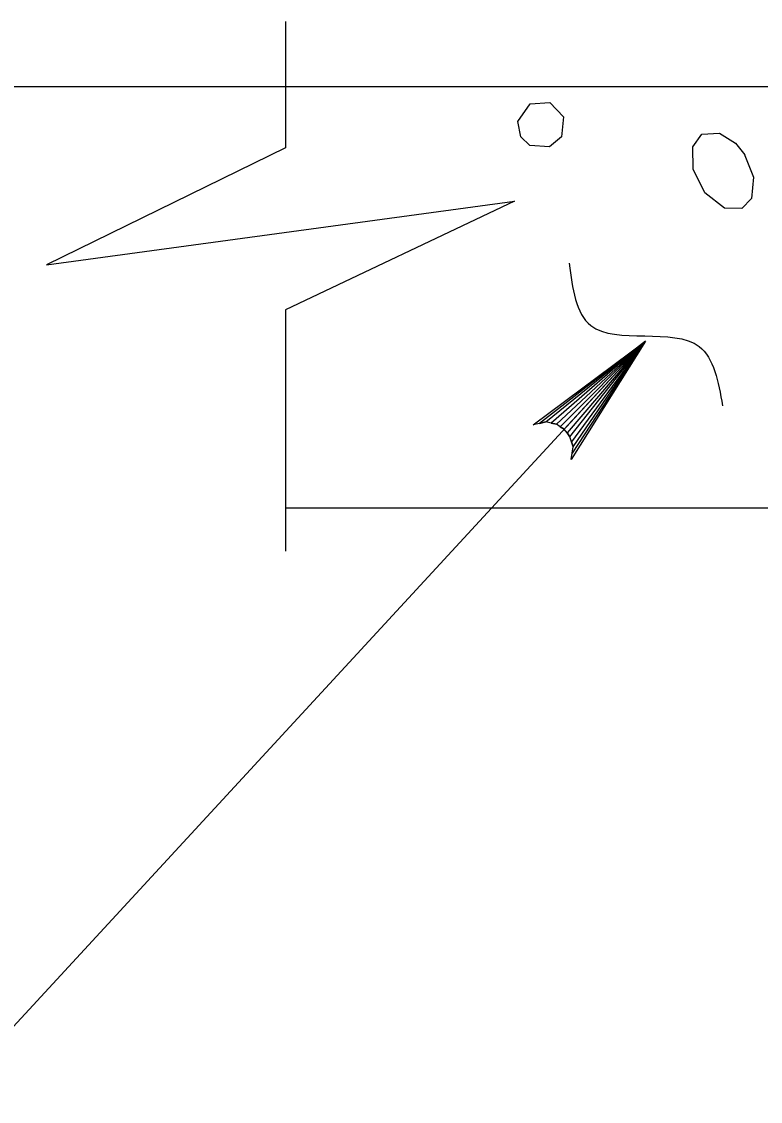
# Model space of a CAD drawing. Extents: x 636530 to 644067, y 294168 to 299122.
# Drawn here: x 640188.07 to 640204.1, y 294256.47 to 294279.91 of the extents above; entities that cross this region are included whole.
import ezdxf

# ---------------------------------------------------------------- set-up
doc = ezdxf.new("R2010")
doc.units = 0
doc.layers.add('1', color=7, linetype='Continuous')

msp = doc.modelspace()

# ---------------------------------------------------------------- linework, layer by layer
at = {"layer": '1'}
for p, q in [((640193.801, 294279.909), (640193.801, 294277.172)), ((639956.57, 294278.498), (640261.37, 294278.498)), ((640193.801, 294273.653), (640193.801, 294268.414)), ((640201.608, 294272.974), (640180.421, 294249.989)), ((640193.801, 294269.354), (640210.646, 294269.354))]:
    msp.add_line(p, q, dxfattribs=at)
for points in [[(640198.836, 294277.744), (640199.105, 294278.127), (640199.534, 294278.152), (640199.832, 294277.842), (640199.789, 294277.408), (640199.524, 294277.188), (640199.1, 294277.219), (640198.901, 294277.412), (640198.836, 294277.744)], [(640203.749, 294277.036), (640203.949, 294276.533), (640203.909, 294276.071), (640203.7, 294275.851), (640203.325, 294275.858), (640202.899, 294276.191), (640202.641, 294276.706), (640202.633, 294277.192), (640202.827, 294277.465), (640203.214, 294277.491), (640203.559, 294277.269), (640203.762, 294277.015)], [(640193.801, 294277.172), (640188.615, 294274.634), (640198.764, 294276.014), (640193.801, 294273.653)], [(640201.608, 294272.974), (640199.997, 294270.402), (640200.017, 294270.54), (640200.036, 294270.679), (640200.003, 294270.79), (640199.969, 294270.901), (640199.907, 294270.982), (640199.845, 294271.062), (640199.76, 294271.117), (640199.675, 294271.172), (640199.561, 294271.197), (640199.448, 294271.221), (640199.311, 294271.19), (640199.175, 294271.16), (640201.608, 294272.974), (640199.311, 294271.19), (640199.448, 294271.221), (640201.608, 294272.974), (640199.561, 294271.197), (640199.675, 294271.172), (640201.608, 294272.974), (640199.76, 294271.117), (640199.845, 294271.062), (640201.608, 294272.974), (640199.907, 294270.982), (640199.969, 294270.901), (640201.608, 294272.974), (640200.003, 294270.79), (640200.036, 294270.679), (640201.608, 294272.974), (640200.017, 294270.54)]]:
    msp.add_lwpolyline(points, dxfattribs=at)
msp.add_spline([(640199.951, 294274.663), (640200.42, 294273.314), (640202.773, 294272.858), (640203.278, 294271.573)], degree=3, dxfattribs=at)

doc.saveas('drawing.dxf')
